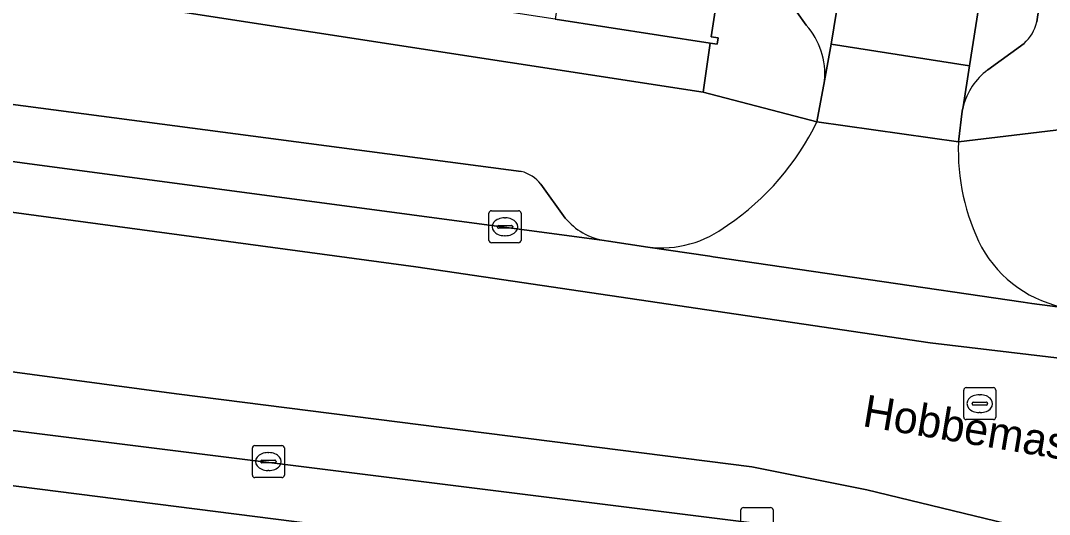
# Model space of a CAD drawing. Extents: x 162172 to 163187, y 382874 to 383685.
# Drawn here: x 163071.12 to 163103.28, y 383280.9 to 383296.33 of the extents above; entities that cross this region are included whole.
import ezdxf

# ---------------------------------------------------------------- set-up
doc = ezdxf.new("R2010")
doc.units = 0
for name, color, linetype in [('IMGEO_Erf', 7, 'Continuous'), ('IMGEO_Kolk', 7, 'Continuous'), ('IMGEO_Openbare_ruimte_label', 7, 'Continuous'), ('IMGEO_Pand', 7, 'Continuous'), ('IMGEO_Parkeervlak_open', 7, 'Continuous'), ('IMGEO_Rijbaan_lokaal_gesloten', 7, 'Continuous'), ('IMGEO_Rijbaan_lokaal_open', 7, 'Continuous'), ('IMGEO_Rioolput', 7, 'Continuous'), ('IMGEO_Voetpad_open', 7, 'Continuous')]:
    doc.layers.add(name, color=color, linetype=linetype)

msp = doc.modelspace()

# ---------------------------------------------------------------- linework, layer by layer
at = {"layer": 'IMGEO_Erf'}
msp.add_lwpolyline([(163156.834, 383294.442), (163156.818, 383308.539), (163149.089, 383308.68), (163149.045, 383308.429), (163148.971, 383307.793), (163145.962, 383287.638), (163138.237, 383288.792), (163138.004, 383288.827), (163137.831, 383287.847), (163104.442, 383293.02), (163100.434, 383292.538)], dxfattribs=at)
msp.add_lwpolyline([(163092.459, 383294.089), (163092.672, 383295.627), (163087.83, 383296.374), (163083.111, 383297.102), (163078.39, 383297.829), (163073.67, 383298.557), (163068.95, 383299.285), (163064.229, 383300.013), (163059.503, 383300.741), (163054.789, 383301.468), (163054.611, 383299.924), (163062.009, 383298.783)], close=True, dxfattribs=at)
for centre, radius, start, end in [((163107.149, 383292.287), 6.72, 177.8634, 206.873), ((163104.484, 383291.102), 3.809, 209.0855, 260.5558)]:
    msp.add_arc(centre, radius, start, end, dxfattribs=at)
at = {"layer": 'IMGEO_Kolk'}
for p, q in [((163085.76, 383289.46), (163085.76, 383290.312)), ((163085.835, 383290.386), (163086.687, 383290.386)), ((163086.248, 383290.166), (163086.273, 383290.166)), ((163086.761, 383290.312), (163086.761, 383289.46)), ((163086.019, 383289.88), (163086.019, 383289.892)), ((163086.457, 383289.843), (163086.059, 383289.843)), ((163086.062, 383289.929), (163086.46, 383289.929)), ((163086.503, 383289.892), (163086.503, 383289.88)), ((163086.271, 383289.606), (163086.246, 383289.606)), ((163086.687, 383289.386), (163085.835, 383289.386)), ((163078.438, 383283.048), (163079.29, 383283.048)), ((163078.363, 383282.122), (163078.363, 383282.974)), ((163078.851, 383282.828), (163078.876, 383282.828)), ((163079.364, 383282.974), (163079.364, 383282.122)), ((163078.622, 383282.542), (163078.622, 383282.554)), ((163079.06, 383282.505), (163078.662, 383282.505)), ((163078.665, 383282.591), (163079.063, 383282.591)), ((163079.106, 383282.554), (163079.106, 383282.542)), ((163079.29, 383282.048), (163078.438, 383282.048)), ((163078.874, 383282.268), (163078.849, 383282.268)), ((163093.712, 383281.111), (163094.564, 383281.111)), ((163093.637, 383280.185), (163093.637, 383281.037)), ((163094.638, 383281.037), (163094.638, 383280.185))]:
    msp.add_line(p, q, dxfattribs=at)
for points in [[(163085.76, 383289.46), (163085.76, 383290.312)], [(163085.835, 383290.386), (163086.687, 383290.386)], [(163086.761, 383290.312), (163086.761, 383289.46)], [(163086.687, 383289.386), (163085.835, 383289.386)], [(163078.438, 383283.048), (163079.29, 383283.048)], [(163078.363, 383282.122), (163078.363, 383282.974)], [(163079.364, 383282.974), (163079.364, 383282.122)], [(163079.29, 383282.048), (163078.438, 383282.048)], [(163093.712, 383281.111), (163094.564, 383281.111)], [(163093.637, 383280.185), (163093.637, 383281.037)], [(163094.638, 383281.037), (163094.638, 383280.185)]]:
    msp.add_lwpolyline(points, dxfattribs=at)
for centre, radius, start, end in [((163085.837, 383290.31), 0.0765, 91.552, 178.448), ((163085.837, 383290.31), 0.0765, 91.552, 178.448), ((163086.685, 383290.31), 0.0765, 1.552, 88.448), ((163086.685, 383290.31), 0.0765, 1.552, 88.448), ((163086.059, 383289.889), 0.0403, 85.8775, 175.7526), ((163086.056, 383289.879), 0.0366, 178.938, 274.7102), ((163086.46, 383289.886), 0.043, 264.8664, 352.4533), ((163086.464, 383289.891), 0.0386, 1.7309, 96.639), ((163085.837, 383289.462), 0.0765, 181.552, 268.448), ((163085.837, 383289.462), 0.0765, 181.552, 268.448), ((163086.685, 383289.462), 0.0765, 271.552, 358.448), ((163086.685, 383289.462), 0.0765, 271.552, 358.448), ((163078.44, 383282.972), 0.0765, 91.552, 178.448), ((163078.44, 383282.972), 0.0765, 91.552, 178.448), ((163079.288, 383282.972), 0.0765, 1.552, 88.448), ((163079.288, 383282.972), 0.0765, 1.552, 88.448), ((163078.662, 383282.551), 0.0403, 85.8775, 175.7526), ((163078.659, 383282.541), 0.0366, 178.938, 274.7102), ((163079.063, 383282.548), 0.043, 264.8664, 352.4533), ((163079.067, 383282.553), 0.0386, 1.7309, 96.639), ((163078.44, 383282.124), 0.0765, 181.552, 268.448), ((163078.44, 383282.124), 0.0765, 181.552, 268.448), ((163079.288, 383282.124), 0.0765, 271.552, 358.448), ((163079.288, 383282.124), 0.0765, 271.552, 358.448), ((163093.714, 383281.035), 0.0765, 91.552, 178.448), ((163093.714, 383281.035), 0.0765, 91.552, 178.448), ((163094.562, 383281.035), 0.0765, 1.552, 88.448), ((163094.562, 383281.035), 0.0765, 1.552, 88.448)]:
    msp.add_arc(centre, radius, start, end, dxfattribs=at)
for centre, major_axis, ratio, start_param, end_param in [((163086.247, 383289.886), (-0.387, 0.002), 0.722429, 4.712389, 7.853982), ((163086.272, 383289.886), (-0.39, 0.002), 0.717154, 1.570796, 4.712389), ((163078.85, 383282.548), (-0.387, 0.002), 0.722429, 4.712389, 7.853982), ((163078.875, 383282.548), (-0.39, 0.002), 0.717154, 1.570796, 4.712389)]:
    msp.add_ellipse(centre, major_axis=major_axis, ratio=ratio, start_param=start_param, end_param=end_param, dxfattribs=at)
at = {"layer": 'IMGEO_Pand'}
msp.add_lwpolyline([(163087.83, 383296.374), (163092.672, 383295.627), (163092.889, 383295.594), (163092.92, 383295.792), (163092.702, 383295.825), (163093.723, 383302.447), (163091.155, 383302.843), (163092.021, 383308.461), (163089.756, 383308.81), (163089.42, 383306.639)], close=True, dxfattribs=at)
at = {"layer": 'IMGEO_Parkeervlak_open'}
for points in [[(163077.552, 383431.164), (163079.326, 383421.724), (163089.51, 383369.298), (163090.181, 383365.847), (163101.307, 383308.574), (163101.978, 383304.9), (163102.176, 383303.815), (163101.824, 383301.564), (163100.783, 383294.919), (163100.583, 383293.639)], [(163102.884, 383296.288), (163103.603, 383301.218), (163104.039, 383303.639), (163104.044, 383303.831), (163104.007, 383303.965), (163102.467, 383312.158), (163095.407, 383348.703)], [(163096.25, 383294.448), (163096.459, 383295.596), (163097.652, 383302.952)], [(163095.109, 383296.99), (163095.677, 383296.19)], [(163041.663, 383295.595), (163062.538, 383292.994), (163065.147, 383292.691), (163089.358, 383289.457)], [(163101.35, 383294.787), (163102.484, 383295.619)], [(163086.77, 383291.618), (163062.817, 383294.767)], [(163088.146, 383290.16), (163087.379, 383291.215)], [(163094.138, 383280.612), (163063.781, 383284.403)], [(163066.131, 383282.398), (163094.993, 383278.726)]]:
    msp.add_lwpolyline(points, dxfattribs=at)
for centre, radius, start, end in [((163093.976, 383294.665), 2.284, 354.5409, 41.8745), ((163101.653, 383296.57), 1.263, 311.1455, 347.1035), ((163102.576, 383293.138), 2.055, 126.6267, 165.878), ((163086.46, 383290.489), 1.171, 38.3374, 74.6741), ((163089.695, 383291.434), 2.006, 219.4408, 260.3289)]:
    msp.add_arc(centre, radius, start, end, dxfattribs=at)
at = {"layer": 'IMGEO_Rijbaan_lokaal_gesloten'}
for points in [[(163108.015, 383286.81), (163104.647, 383287.243), (163103.859, 383287.344), (163102.732, 383287.489), (163102.457, 383287.529), (163092.766, 383288.948), (163092.661, 383288.964), (163090.729, 383289.254), (163089.491, 383289.44), (163089.358, 383289.457), (163065.147, 383292.691), (163062.538, 383292.994), (163041.663, 383295.595)], [(163043.171, 383293.871), (163055.326, 383292.437), (163057.588, 383292.131), (163060.681, 383291.713), (163060.889, 383291.685), (163083.472, 383288.631), (163099.555, 383286.261), (163111.055, 383284.89), (163127.138, 383283.456), (163139.917, 383282.458), (163145.261, 383282.336), (163149.12, 383282.774)], [(163083.472, 383288.631), (163060.889, 383291.685), (163060.681, 383291.713), (163057.588, 383292.131), (163056.952, 383287.24), (163059.766, 383286.841), (163060.117, 383286.794), (163075.989, 383284.661), (163093.977, 383282.382), (163097.574, 383281.662), (163108.966, 383278.903), (163127.194, 383275.064), (163143.514, 383271.559), (163151.915, 383269.922)], [(163149.12, 383282.774), (163145.261, 383282.336), (163139.917, 383282.458), (163127.138, 383283.456), (163111.055, 383284.89), (163099.555, 383286.261), (163083.472, 383288.631)], [(163108.966, 383278.903), (163097.574, 383281.662), (163093.977, 383282.382), (163075.989, 383284.661), (163060.117, 383286.794), (163059.766, 383286.841), (163056.952, 383287.24), (163053.955, 383286.521), (163040.344, 383282.562), (163020.844, 383276.695)], [(163060.167, 383284.873), (163063.153, 383284.481), (163063.185, 383284.477), (163063.781, 383284.403), (163094.138, 383280.612)]]:
    msp.add_lwpolyline(points, dxfattribs=at)
at = {"layer": 'IMGEO_Rijbaan_lokaal_open'}
msp.add_lwpolyline([(163097.652, 383302.952), (163096.459, 383295.596), (163100.783, 383294.919), (163101.824, 383301.564), (163102.176, 383303.815), (163101.978, 383304.9), (163101.307, 383308.574), (163090.181, 383365.847)], dxfattribs=at)
msp.add_lwpolyline([(163100.434, 383292.538), (163100.553, 383293.498), (163100.583, 383293.639), (163100.783, 383294.919), (163096.459, 383295.596), (163096.25, 383294.448), (163096.01, 383293.169)], close=True, dxfattribs=at)
at = {"layer": 'IMGEO_Rioolput'}
for p, q in [((163100.601, 383283.932), (163100.601, 383284.784)), ((163100.676, 383284.858), (163101.528, 383284.858)), ((163101.089, 383284.638), (163101.114, 383284.638)), ((163101.602, 383284.784), (163101.602, 383283.932)), ((163100.86, 383284.352), (163100.86, 383284.364)), ((163101.298, 383284.315), (163100.9, 383284.315)), ((163100.903, 383284.401), (163101.301, 383284.401)), ((163101.344, 383284.364), (163101.344, 383284.352)), ((163101.112, 383284.078), (163101.087, 383284.078)), ((163101.528, 383283.858), (163100.676, 383283.858))]:
    msp.add_line(p, q, dxfattribs=at)
for points in [[(163100.601, 383283.932), (163100.601, 383284.784)], [(163100.676, 383284.858), (163101.528, 383284.858)], [(163101.602, 383284.784), (163101.602, 383283.932)], [(163101.528, 383283.858), (163100.676, 383283.858)]]:
    msp.add_lwpolyline(points, dxfattribs=at)
for centre, radius, start, end in [((163100.678, 383284.782), 0.0765, 91.552, 178.448), ((163100.678, 383284.782), 0.0765, 91.552, 178.448), ((163101.526, 383284.782), 0.0765, 1.552, 88.448), ((163101.526, 383284.782), 0.0765, 1.552, 88.448), ((163100.9, 383284.361), 0.0403, 85.8775, 175.7526), ((163100.897, 383284.351), 0.0366, 178.938, 274.7102), ((163101.301, 383284.358), 0.043, 264.8664, 352.4533), ((163101.305, 383284.363), 0.0386, 1.7309, 96.639), ((163100.678, 383283.934), 0.0765, 181.552, 268.448), ((163100.678, 383283.934), 0.0765, 181.552, 268.448), ((163101.526, 383283.934), 0.0765, 271.552, 358.448), ((163101.526, 383283.934), 0.0765, 271.552, 358.448)]:
    msp.add_arc(centre, radius, start, end, dxfattribs=at)
for centre, major_axis, ratio, start_param, end_param in [((163101.088, 383284.358), (-0.387, 0.002), 0.722429, 4.712389, 7.853982), ((163101.113, 383284.358), (-0.39, 0.002), 0.717154, 1.570796, 4.712389)]:
    msp.add_ellipse(centre, major_axis=major_axis, ratio=ratio, start_param=start_param, end_param=end_param, dxfattribs=at)
at = {"layer": 'IMGEO_Voetpad_open'}
for points in [[(163100.583, 383293.639), (163100.553, 383293.498), (163100.434, 383292.538), (163104.442, 383293.02), (163104.593, 383293.817), (163106.163, 383304.137), (163106.345, 383304.166), (163105.148, 383309.563), (163104.612, 383312.33), (163104.368, 383313.591), (163082.258, 383427.726)], [(163094.463, 383348.519), (163095.407, 383348.703), (163102.467, 383312.158), (163104.007, 383303.965), (163104.044, 383303.831), (163104.039, 383303.639), (163103.603, 383301.218), (163102.884, 383296.288)], [(163070.148, 383320.851), (163072.309, 383319.96), (163074.977, 383318.746), (163075.009, 383318.752), (163077.712, 383319.266), (163078.639, 383319.43), (163078.622, 383319.526), (163082.593, 383320.228), (163084.149, 383320.525), (163084.13, 383320.627), (163087.302, 383321.233), (163090.474, 383321.839), (163091.077, 383318.686), (163093.903, 383303.946), (163093.723, 383302.447), (163092.702, 383295.825), (163092.92, 383295.792), (163092.889, 383295.594), (163092.672, 383295.627), (163092.459, 383294.089), (163096.01, 383293.169), (163096.25, 383294.448)], [(163092.459, 383294.089), (163062.009, 383298.783), (163054.611, 383299.924), (163054.789, 383301.468), (163054.845, 383301.883), (163053.849, 383302.115), (163053.317, 383302.24), (163052.749, 383298.641)], [(163044.406, 383296.994), (163061.402, 383294.938), (163062.817, 383294.767), (163086.77, 383291.618)], [(163095.677, 383296.19), (163095.109, 383296.99)], [(163102.484, 383295.619), (163101.35, 383294.787)], [(163096.01, 383293.169), (163092.459, 383294.089)], [(163100.434, 383292.538), (163096.01, 383293.169)], [(163087.379, 383291.215), (163088.146, 383290.16)], [(163089.358, 383289.457), (163089.491, 383289.44), (163090.729, 383289.254)], [(163090.729, 383289.254), (163092.661, 383288.964), (163092.766, 383288.948), (163102.457, 383287.529), (163102.732, 383287.489), (163103.859, 383287.344)], [(163094.993, 383278.726), (163066.131, 383282.398)]]:
    msp.add_lwpolyline(points, dxfattribs=at)
for centre, radius, start, end in [((163093.976, 383294.665), 2.284, 354.5409, 41.8745), ((163101.653, 383296.57), 1.263, 311.1455, 347.1035), ((163102.576, 383293.138), 2.055, 126.6267, 165.878), ((163088.65, 383296.709), 8.167, 304.0276, 334.3154), ((163088.65, 383296.709), 8.167, 304.0276, 334.3154), ((163107.149, 383292.287), 6.72, 177.8634, 206.873), ((163086.46, 383290.489), 1.171, 38.3374, 74.6741), ((163089.695, 383291.434), 2.006, 219.4408, 260.3289), ((163091.148, 383292.598), 3.37, 262.8566, 307.9376), ((163091.148, 383292.598), 3.37, 262.8566, 307.9376), ((163104.484, 383291.102), 3.809, 209.0855, 260.5558)]:
    msp.add_arc(centre, radius, start, end, dxfattribs=at)

# ---------------------------------------------------------------- texts
at = {"layer": 'IMGEO_Openbare_ruimte_label'}
msp.add_text('Hobbemastraat', height=1, rotation=350.5, dxfattribs=at).set_placement((163097.404, 383283.66))

doc.saveas('drawing.dxf')
